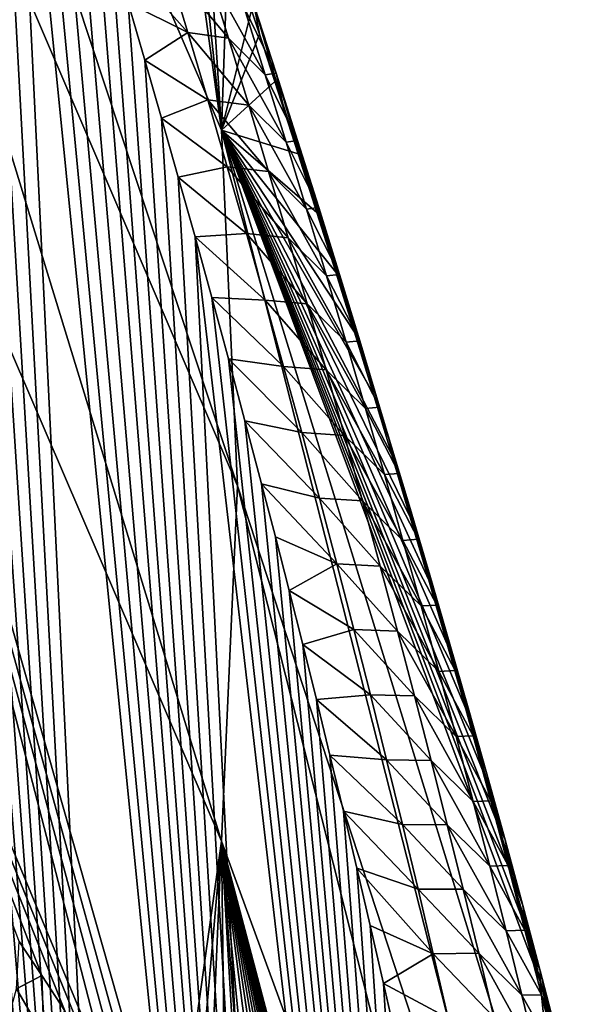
# Model space of a CAD drawing. Header units: metres. Extents: x -109 to 109, y -315 to 32.
# Tile 331 of 384: x 97.91 to 100.03, y -31.45 to -27.7. Entities that reach past the tile are written whole.
import ezdxf

# ---------------------------------------------------------------- set-up
doc = ezdxf.new("R2010")
doc.units = ezdxf.units.M
doc.layers.add('solid_K244242000C74_AAA', color=7, linetype='CONTINUOUS')

msp = doc.modelspace()

# ---------------------------------------------------------------- linework, layer by layer
at = {"layer": 'solid_K244242000C74_AAA'}
for points in [[(98.449921, -37.879993, 62.7192), (97.257469, -24.319176, 43.307327), (97.181206, -24.103014, 43.088425)], [(97.854355, -37.621552, 63.222614), (98.449921, -37.879993, 62.7192), (97.181206, -24.103014, 43.088425)], [(97.009895, -24.239988, 37.491165), (98.681633, -28.118128, 43.039036), (98.743149, -29.472313, 42.090824)], [(97.009895, -24.239988, 37.491165), (98.743149, -29.472313, 42.090824), (97.075981, -25.589798, 36.546017)], [(97.009895, -24.239988, 37.491165), (98.494827, -26.765852, 43.969166), (98.681633, -28.118128, 43.039036)], [(98.449921, -37.879993, 62.7192), (97.334129, -24.538834, 43.532124), (97.257469, -24.319176, 43.307327)], [(98.449921, -37.879993, 62.7192), (97.411148, -24.762165, 43.763157), (97.334129, -24.538834, 43.532124)], [(98.449921, -37.879993, 62.7192), (97.488503, -24.98926, 44.000591), (97.411148, -24.762165, 43.763157)], [(98.449921, -37.879993, 62.7192), (97.566277, -25.219818, 44.243832), (97.488503, -24.98926, 44.000591)], [(98.449921, -37.879993, 62.7192), (97.644417, -25.453968, 44.493137), (97.566277, -25.219818, 44.243832)], [(98.449921, -37.879993, 62.7192), (97.722862, -25.691904, 44.748913), (97.644417, -25.453968, 44.493137)], [(98.681633, -30.826475, 41.142632), (97.009895, -26.939579, 35.600891), (97.075981, -25.589798, 36.546017)], [(98.681633, -30.826475, 41.142632), (97.075981, -25.589798, 36.546017), (98.743149, -29.472313, 42.090824)], [(98.449921, -37.879993, 62.7192), (97.801544, -25.933828, 45.011562), (97.722862, -25.691904, 44.748913)], [(98.449921, -37.879993, 62.7192), (97.880409, -26.179899, 45.281395), (97.801544, -25.933828, 45.011562)], [(99.07122, -38.100681, 62.200005), (97.959579, -26.429802, 45.557747), (97.880409, -26.179899, 45.281395)], [(98.449921, -37.879993, 62.7192), (99.07122, -38.100681, 62.200005), (97.880409, -26.179899, 45.281395)], [(99.07122, -38.100681, 62.200005), (98.039001, -26.683598, 45.840752), (97.959579, -26.429802, 45.557747)], [(99.07122, -38.100681, 62.200005), (98.118599, -26.941511, 46.130882), (98.039001, -26.683598, 45.840752)], [(98.681633, -28.118128, 43.039036), (98.494827, -26.765852, 43.969166), (98.556549, -26.945637, 44.154266)], [(98.260834, -31.757469, 39.331619), (96.812065, -28.280691, 34.661835), (97.009895, -26.939579, 35.600891)], [(98.338676, -31.888901, 39.613426), (98.260834, -31.757469, 39.331619), (97.009895, -26.939579, 35.600891)], [(98.416687, -32.024048, 39.899544), (98.338676, -31.888901, 39.613426), (97.009895, -26.939579, 35.600891)], [(98.494873, -32.163113, 40.190163), (98.416687, -32.024048, 39.899544), (97.009895, -26.939579, 35.600891)], [(98.681633, -30.826475, 41.142632), (98.494873, -32.163113, 40.190163), (97.009895, -26.939579, 35.600891)], [(99.07122, -38.100681, 62.200005), (98.198265, -27.203766, 46.428612), (98.118599, -26.941511, 46.130882)], [(98.681633, -28.118128, 43.039036), (98.556549, -26.945637, 44.154266), (98.618393, -27.12734, 44.342888)], [(98.681633, -28.118128, 43.039036), (98.618393, -27.12734, 44.342888), (98.707428, -27.391804, 44.620232)], [(99.07122, -38.100681, 62.200005), (98.261978, -27.416847, 46.672585), (98.198265, -27.203766, 46.428612)], [(98.681633, -28.118128, 43.039036), (98.707428, -27.391804, 44.620232), (98.796524, -27.660065, 44.904491)], [(99.07122, -38.100681, 62.200005), (98.325729, -27.632742, 46.921463), (98.261978, -27.416847, 46.672585)], [(98.553421, -27.745878, 46.729481), (98.261978, -27.416847, 46.672585), (98.325729, -27.632742, 46.921463)], [(98.476028, -27.488817, 46.432137), (98.261978, -27.416847, 46.672585), (98.553421, -27.745878, 46.729481)], [(98.476028, -27.488817, 46.432137), (98.708374, -27.767527, 46.375797), (98.629562, -27.512167, 46.080372)], [(98.476028, -27.488817, 46.432137), (98.553421, -27.745878, 46.729481), (98.708374, -27.767527, 46.375797)], [(98.848862, -27.906965, 46.114609), (98.629562, -27.512167, 46.080372), (98.708374, -27.767527, 46.375797)], [(98.767899, -27.649923, 45.816654), (98.629562, -27.512167, 46.080372), (98.848862, -27.906965, 46.114609)], [(99.07122, -38.100681, 62.200005), (98.389595, -27.851286, 47.174889), (98.325729, -27.632742, 46.921463)], [(98.553421, -27.745878, 46.729481), (98.325729, -27.632742, 46.921463), (98.389595, -27.851286, 47.174889)], [(98.681633, -28.118128, 43.039036), (98.796524, -27.660065, 44.904491), (98.826866, -27.752283, 45.002846)], [(98.767899, -27.649923, 45.816654), (98.88987, -27.900429, 45.650303), (98.806229, -27.642868, 45.353043)], [(98.767899, -27.649923, 45.816654), (98.848862, -27.906965, 46.114609), (98.88987, -27.900429, 45.650303)], [(98.806229, -27.642868, 45.353043), (98.826866, -27.752283, 45.002846), (98.796524, -27.660065, 44.904491)], [(98.806229, -27.642868, 45.353043), (98.913925, -28.013969, 45.304043), (98.826866, -27.752283, 45.002846)], [(98.806229, -27.642868, 45.353043), (98.88987, -27.900429, 45.650303), (98.913925, -28.013969, 45.304043)], [(98.553421, -27.745878, 46.729481), (98.389595, -27.851286, 47.174889), (98.629356, -28.001991, 47.028076)], [(98.553421, -27.745878, 46.729481), (98.785713, -28.021929, 46.672436), (98.708374, -27.767527, 46.375797)], [(98.553421, -27.745878, 46.729481), (98.629356, -28.001991, 47.028076), (98.785713, -28.021929, 46.672436)], [(98.681633, -28.118128, 43.039036), (98.826866, -27.752283, 45.002846), (98.885597, -27.932081, 45.19556)], [(98.913925, -28.013969, 45.304043), (98.885597, -27.932081, 45.19556), (98.826866, -27.752283, 45.002846)], [(98.928284, -28.163021, 46.413765), (98.708374, -27.767527, 46.375797), (98.785713, -28.021929, 46.672436)], [(98.848862, -27.906965, 46.114609), (98.708374, -27.767527, 46.375797), (98.928284, -28.163021, 46.413765)], [(99.07122, -38.100681, 62.200005), (98.453491, -28.072605, 47.433144), (98.389595, -27.851286, 47.174889)], [(98.629356, -28.001991, 47.028076), (98.389595, -27.851286, 47.174889), (98.453491, -28.072605, 47.433144)], [(98.848862, -27.906965, 46.114609), (98.971916, -28.156963, 45.948769), (98.88987, -27.900429, 45.650303)], [(98.88987, -27.900429, 45.650303), (98.9991, -28.273943, 45.605865), (98.913925, -28.013969, 45.304043)], [(98.88987, -27.900429, 45.650303), (98.971916, -28.156963, 45.948769), (98.9991, -28.273943, 45.605865)], [(98.681633, -28.118128, 43.039036), (98.885597, -27.932081, 45.19556), (98.974663, -28.208044, 45.493874)], [(98.848862, -27.906965, 46.114609), (98.928284, -28.163021, 46.413765), (98.971916, -28.156963, 45.948769)], [(98.913925, -28.013969, 45.304043), (98.974663, -28.208044, 45.493874), (98.885597, -27.932081, 45.19556)], [(98.629356, -28.001991, 47.028076), (98.453491, -28.072605, 47.433144), (98.703842, -28.257181, 47.327877)], [(98.629356, -28.001991, 47.028076), (98.861572, -28.275402, 46.970245), (98.785713, -28.021929, 46.672436)], [(98.629356, -28.001991, 47.028076), (98.703842, -28.257181, 47.327877), (98.861572, -28.275402, 46.970245)], [(98.913925, -28.013969, 45.304043), (98.9991, -28.273943, 45.605865), (98.974663, -28.208044, 45.493874)], [(99.00618, -28.418118, 46.714088), (98.785713, -28.021929, 46.672436), (98.861572, -28.275402, 46.970245)], [(98.928284, -28.163021, 46.413765), (98.785713, -28.021929, 46.672436), (99.00618, -28.418118, 46.714088)], [(99.07122, -38.100681, 62.200005), (98.517357, -28.296829, 47.69651), (98.453491, -28.072605, 47.433144)], [(98.703842, -28.257181, 47.327877), (98.453491, -28.072605, 47.433144), (98.517357, -28.296829, 47.69651)], [(98.681633, -28.118128, 43.039036), (99.997505, -32.383621, 48.416294), (100.030373, -33.4021, 47.703144)], [(98.681633, -28.118128, 43.039036), (100.030373, -33.4021, 47.703144), (98.743149, -29.472313, 42.090824)], [(98.681633, -28.118128, 43.039036), (99.896416, -31.360367, 49.110336), (99.997505, -32.383621, 48.416294)], [(98.681633, -28.118128, 43.039036), (99.843346, -31.16037, 48.870411), (99.896416, -31.360367, 49.110336)], [(98.681633, -28.118128, 43.039036), (99.790001, -30.962124, 48.63382), (99.843346, -31.16037, 48.870411)], [(98.681633, -28.118128, 43.039036), (99.736359, -30.765558, 48.40041), (99.790001, -30.962124, 48.63382)], [(98.681633, -28.118128, 43.039036), (99.682495, -30.570768, 48.17038), (99.736359, -30.765558, 48.40041)], [(98.681633, -28.118128, 43.039036), (99.612549, -30.321501, 47.87817), (99.682495, -30.570768, 48.17038)], [(98.681633, -28.118128, 43.039036), (99.542389, -30.075377, 47.591984), (99.612549, -30.321501, 47.87817)], [(98.681633, -28.118128, 43.039036), (99.472008, -29.832272, 47.311554), (99.542389, -30.075377, 47.591984)], [(98.681633, -28.118128, 43.039036), (99.401421, -29.592064, 47.036602), (99.472008, -29.832272, 47.311554)], [(98.681633, -28.118128, 43.039036), (99.33062, -29.354631, 46.766865), (99.401421, -29.592064, 47.036602)], [(98.681633, -28.118128, 43.039036), (99.259613, -29.119854, 46.502068), (99.33062, -29.354631, 46.766865)], [(98.681633, -28.118128, 43.039036), (99.188408, -28.887646, 46.242023), (99.259613, -29.119854, 46.502068)], [(98.681633, -28.118128, 43.039036), (99.117157, -28.658291, 45.987343), (99.188408, -28.887646, 46.242023)], [(98.681633, -28.118128, 43.039036), (99.045906, -28.431791, 45.738037), (99.117157, -28.658291, 45.987343)], [(98.681633, -28.118128, 43.039036), (98.974663, -28.208044, 45.493874), (99.045906, -28.431791, 45.738037)], [(98.928284, -28.163021, 46.413765), (99.052383, -28.412504, 46.248402), (98.971916, -28.156963, 45.948769)], [(98.928284, -28.163021, 46.413765), (99.00618, -28.418118, 46.714088), (99.052383, -28.412504, 46.248402)], [(98.971916, -28.156963, 45.948769), (99.082611, -28.532867, 45.908878), (98.9991, -28.273943, 45.605865)], [(98.971916, -28.156963, 45.948769), (99.052383, -28.412504, 46.248402), (99.082611, -28.532867, 45.908878)], [(98.9991, -28.273943, 45.605865), (99.045906, -28.431791, 45.738037), (98.974663, -28.208044, 45.493874)], [(98.703842, -28.257181, 47.327877), (98.517357, -28.296829, 47.69651), (98.776894, -28.511473, 47.628841)], [(98.703842, -28.257181, 47.327877), (98.935989, -28.527971, 47.269196), (98.861572, -28.275402, 46.970245)], [(98.703842, -28.257181, 47.327877), (98.776894, -28.511473, 47.628841), (98.935989, -28.527971, 47.269196)], [(99.082558, -28.672283, 47.015541), (98.861572, -28.275402, 46.970245), (98.935989, -28.527971, 47.269196)], [(99.00618, -28.418118, 46.714088), (98.861572, -28.275402, 46.970245), (99.082558, -28.672283, 47.015541)], [(98.9991, -28.273943, 45.605865), (99.082611, -28.532867, 45.908878), (99.045906, -28.431791, 45.738037)], [(97.997757, -31.337923, 38.405396), (97.910835, -31.20775, 38.107811), (96.812065, -28.280691, 34.661835)], [(98.085075, -31.472853, 38.708485), (97.997757, -31.337923, 38.405396), (96.812065, -28.280691, 34.661835)], [(98.172806, -31.612799, 39.017315), (98.085075, -31.472853, 38.708485), (96.812065, -28.280691, 34.661835)], [(98.260834, -31.757469, 39.331619), (98.172806, -31.612799, 39.017315), (96.812065, -28.280691, 34.661835)], [(99.07122, -38.100681, 62.200005), (98.581123, -28.524088, 47.965279), (98.517357, -28.296829, 47.69651)], [(98.776894, -28.511473, 47.628841), (98.517357, -28.296829, 47.69651), (98.581123, -28.524088, 47.965279)], [(99.00618, -28.418118, 46.714088), (99.131294, -28.667078, 46.549168), (99.052383, -28.412504, 46.248402)], [(99.00618, -28.418118, 46.714088), (99.082558, -28.672283, 47.015541), (99.131294, -28.667078, 46.549168)], [(99.052383, -28.412504, 46.248402), (99.164474, -28.790773, 46.213043), (99.082611, -28.532867, 45.908878)], [(99.052383, -28.412504, 46.248402), (99.131294, -28.667078, 46.549168), (99.164474, -28.790773, 46.213043)], [(99.082611, -28.532867, 45.908878), (99.117157, -28.658291, 45.987343), (99.045906, -28.431791, 45.738037)], [(98.776894, -28.511473, 47.628841), (98.581123, -28.524088, 47.965279), (98.848534, -28.764891, 47.930927)], [(99.718658, -38.281532, 61.663597), (98.644714, -28.754513, 48.239727), (98.581123, -28.524088, 47.965279)], [(98.848534, -28.764891, 47.930927), (98.581123, -28.524088, 47.965279), (98.644714, -28.754513, 48.239727)], [(99.07122, -38.100681, 62.200005), (99.718658, -38.281532, 61.663597), (98.581123, -28.524088, 47.965279)], [(98.776894, -28.511473, 47.628841), (99.008965, -28.779659, 47.569241), (98.935989, -28.527971, 47.269196)], [(98.776894, -28.511473, 47.628841), (98.848534, -28.764891, 47.930927), (99.008965, -28.779659, 47.569241)], [(99.157448, -28.925545, 47.318081), (98.935989, -28.527971, 47.269196), (99.008965, -28.779659, 47.569241)], [(99.082558, -28.672283, 47.015541), (98.935989, -28.527971, 47.269196), (99.157448, -28.925545, 47.318081)], [(99.082611, -28.532867, 45.908878), (99.164474, -28.790773, 46.213043), (99.117157, -28.658291, 45.987343)], [(99.082558, -28.672283, 47.015541), (99.208664, -28.920717, 46.851025), (99.131294, -28.667078, 46.549168)], [(99.082558, -28.672283, 47.015541), (99.157448, -28.925545, 47.318081), (99.208664, -28.920717, 46.851025)], [(99.164474, -28.790773, 46.213043), (99.188408, -28.887646, 46.242023), (99.117157, -28.658291, 45.987343)], [(99.131294, -28.667078, 46.549168), (99.24472, -29.047695, 46.518322), (99.164474, -28.790773, 46.213043)], [(99.131294, -28.667078, 46.549168), (99.208664, -28.920717, 46.851025), (99.24472, -29.047695, 46.518322)], [(99.718658, -38.281532, 61.663597), (98.708092, -28.988176, 48.520008), (98.644714, -28.754513, 48.239727)], [(98.918762, -29.017456, 48.234104), (98.644714, -28.754513, 48.239727), (98.708092, -28.988176, 48.520008)], [(98.848534, -28.764891, 47.930927), (98.644714, -28.754513, 48.239727), (98.918762, -29.017456, 48.234104)], [(98.848534, -28.764891, 47.930927), (99.080513, -29.030493, 47.870342), (99.008965, -28.779659, 47.569241)], [(98.848534, -28.764891, 47.930927), (98.918762, -29.017456, 48.234104), (99.080513, -29.030493, 47.870342)], [(99.230865, -29.177929, 47.62167), (99.008965, -28.779659, 47.569241), (99.080513, -29.030493, 47.870342)], [(99.157448, -28.925545, 47.318081), (99.008965, -28.779659, 47.569241), (99.230865, -29.177929, 47.62167)], [(99.164474, -28.790773, 46.213043), (99.24472, -29.047695, 46.518322), (99.188408, -28.887646, 46.242023)], [(99.24472, -29.047695, 46.518322), (99.259613, -29.119854, 46.502068), (99.188408, -28.887646, 46.242023)], [(99.157448, -28.925545, 47.318081), (99.284508, -29.173445, 47.153942), (99.208664, -28.920717, 46.851025)], [(99.157448, -28.925545, 47.318081), (99.230865, -29.177929, 47.62167), (99.284508, -29.173445, 47.153942)], [(99.208664, -28.920717, 46.851025), (99.323364, -29.303661, 46.824677), (99.24472, -29.047695, 46.518322)], [(99.208664, -28.920717, 46.851025), (99.284508, -29.173445, 47.153942), (99.323364, -29.303661, 46.824677)], [(99.718658, -38.281532, 61.663597), (98.771439, -29.224783, 48.805416), (98.708092, -28.988176, 48.520008)], [(98.987602, -29.269186, 48.538334), (98.708092, -28.988176, 48.520008), (98.771439, -29.224783, 48.805416)], [(98.918762, -29.017456, 48.234104), (98.708092, -28.988176, 48.520008), (98.987602, -29.269186, 48.538334)], [(98.918762, -29.017456, 48.234104), (99.150658, -29.280491, 48.172474), (99.080513, -29.030493, 47.870342)], [(98.918762, -29.017456, 48.234104), (98.987602, -29.269186, 48.538334), (99.150658, -29.280491, 48.172474)], [(99.302818, -29.429459, 47.926281), (99.080513, -29.030493, 47.870342), (99.150658, -29.280491, 48.172474)], [(99.230865, -29.177929, 47.62167), (99.080513, -29.030493, 47.870342), (99.302818, -29.429459, 47.926281)], [(99.24472, -29.047695, 46.518322), (99.323364, -29.303661, 46.824677), (99.259613, -29.119854, 46.502068)], [(99.323364, -29.303661, 46.824677), (99.33062, -29.354631, 46.766865), (99.259613, -29.119854, 46.502068)], [(99.230865, -29.177929, 47.62167), (99.358849, -29.425295, 47.457878), (99.284508, -29.173445, 47.153942)], [(99.230865, -29.177929, 47.62167), (99.302818, -29.429459, 47.926281), (99.358849, -29.425295, 47.457878)], [(99.284508, -29.173445, 47.153942), (99.400421, -29.558706, 47.132072), (99.323364, -29.303661, 46.824677)], [(99.284508, -29.173445, 47.153942), (99.358849, -29.425295, 47.457878), (99.400421, -29.558706, 47.132072)], [(99.718658, -38.281532, 61.663597), (98.834702, -29.464386, 49.096077), (98.771439, -29.224783, 48.805416)], [(99.055054, -29.5201, 48.84359), (98.771439, -29.224783, 48.805416), (98.834702, -29.464386, 49.096077)], [(98.987602, -29.269186, 48.538334), (98.771439, -29.224783, 48.805416), (99.055054, -29.5201, 48.84359)], [(98.987602, -29.269186, 48.538334), (99.219406, -29.529673, 48.475605), (99.150658, -29.280491, 48.172474)], [(98.987602, -29.269186, 48.538334), (99.055054, -29.5201, 48.84359), (99.219406, -29.529673, 48.475605)], [(99.373314, -29.680155, 48.23188), (99.150658, -29.280491, 48.172474), (99.219406, -29.529673, 48.475605)], [(99.302818, -29.429459, 47.926281), (99.150658, -29.280491, 48.172474), (99.373314, -29.680155, 48.23188)], [(99.323364, -29.303661, 46.824677), (99.401421, -29.592064, 47.036602), (99.33062, -29.354631, 46.766865)], [(99.323364, -29.303661, 46.824677), (99.400421, -29.558706, 47.132072), (99.401421, -29.592064, 47.036602)], [(99.302818, -29.429459, 47.926281), (99.431694, -29.676287, 47.762806), (99.358849, -29.425295, 47.457878)], [(99.302818, -29.429459, 47.926281), (99.373314, -29.680155, 48.23188), (99.431694, -29.676287, 47.762806)], [(99.358849, -29.425295, 47.457878), (99.475922, -29.812855, 47.440475), (99.400421, -29.558706, 47.132072)], [(99.358849, -29.425295, 47.457878), (99.431694, -29.676287, 47.762806), (99.475922, -29.812855, 47.440475)], [(99.997505, -34.420574, 46.990002), (98.681633, -30.826475, 41.142632), (98.743149, -29.472313, 42.090824)], [(99.997505, -34.420574, 46.990002), (98.743149, -29.472313, 42.090824), (100.030373, -33.4021, 47.703144)], [(99.718658, -38.281532, 61.663597), (98.887299, -29.666449, 49.342556), (98.834702, -29.464386, 49.096077)], [(99.121132, -29.770214, 49.149845), (98.834702, -29.464386, 49.096077), (98.887299, -29.666449, 49.342556)], [(99.055054, -29.5201, 48.84359), (98.834702, -29.464386, 49.096077), (99.121132, -29.770214, 49.149845)], [(99.055054, -29.5201, 48.84359), (99.286758, -29.778057, 48.779709), (99.219406, -29.529673, 48.475605)], [(99.055054, -29.5201, 48.84359), (99.121132, -29.770214, 49.149845), (99.286758, -29.778057, 48.779709)], [(99.442375, -29.930035, 48.538448), (99.219406, -29.529673, 48.475605), (99.286758, -29.778057, 48.779709)], [(99.373314, -29.680155, 48.23188), (99.219406, -29.529673, 48.475605), (99.442375, -29.930035, 48.538448)], [(99.400421, -29.558706, 47.132072), (99.472008, -29.832272, 47.311554), (99.401421, -29.592064, 47.036602)], [(99.400421, -29.558706, 47.132072), (99.475922, -29.812855, 47.440475), (99.472008, -29.832272, 47.311554)], [(99.718658, -38.281532, 61.663597), (98.939713, -29.870779, 49.593121), (98.887299, -29.666449, 49.342556)], [(99.121132, -29.770214, 49.149845), (98.887299, -29.666449, 49.342556), (98.939713, -29.870779, 49.593121)], [(99.373314, -29.680155, 48.23188), (99.503067, -29.926441, 48.068695), (99.431694, -29.676287, 47.762806)], [(99.373314, -29.680155, 48.23188), (99.442375, -29.930035, 48.538448), (99.503067, -29.926441, 48.068695)], [(99.431694, -29.676287, 47.762806), (99.549866, -30.066128, 47.749855), (99.475922, -29.812855, 47.440475)], [(99.431694, -29.676287, 47.762806), (99.503067, -29.926441, 48.068695), (99.549866, -30.066128, 47.749855)], [(99.121132, -29.770214, 49.149845), (98.939713, -29.870779, 49.593121), (99.185844, -30.019545, 49.457069)], [(99.121132, -29.770214, 49.149845), (99.352737, -30.02566, 49.084755), (99.286758, -29.778057, 48.779709)], [(99.121132, -29.770214, 49.149845), (99.185844, -30.019545, 49.457069), (99.352737, -30.02566, 49.084755)], [(99.51001, -30.179119, 48.845951), (99.286758, -29.778057, 48.779709), (99.352737, -30.02566, 49.084755)], [(99.442375, -29.930035, 48.538448), (99.286758, -29.778057, 48.779709), (99.51001, -30.179119, 48.845951)], [(99.475922, -29.812855, 47.440475), (99.542389, -30.075377, 47.591984), (99.472008, -29.832272, 47.311554)], [(99.475922, -29.812855, 47.440475), (99.549866, -30.066128, 47.749855), (99.542389, -30.075377, 47.591984)], [(99.718658, -38.281532, 61.663597), (98.991882, -30.077463, 49.847961), (98.939713, -29.870779, 49.593121)], [(99.185844, -30.019545, 49.457069), (98.939713, -29.870779, 49.593121), (98.991882, -30.077463, 49.847961)], [(99.442375, -29.930035, 48.538448), (99.572975, -30.175779, 48.375526), (99.503067, -29.926441, 48.068695)], [(99.503067, -29.926441, 48.068695), (99.622276, -30.318552, 48.060192), (99.549866, -30.066128, 47.749855)], [(99.503067, -29.926441, 48.068695), (99.572975, -30.175779, 48.375526), (99.622276, -30.318552, 48.060192)], [(99.442375, -29.930035, 48.538448), (99.51001, -30.179119, 48.845951), (99.572975, -30.175779, 48.375526)], [(99.185844, -30.019545, 49.457069), (98.991882, -30.077463, 49.847961), (99.249199, -30.268112, 49.765232)], [(99.185844, -30.019545, 49.457069), (99.417351, -30.272501, 49.39072), (99.352737, -30.02566, 49.084755)], [(99.185844, -30.019545, 49.457069), (99.249199, -30.268112, 49.765232), (99.417351, -30.272501, 49.39072)], [(99.576225, -30.427427, 49.154362), (99.352737, -30.02566, 49.084755), (99.417351, -30.272501, 49.39072)], [(99.51001, -30.179119, 48.845951), (99.352737, -30.02566, 49.084755), (99.576225, -30.427427, 49.154362)], [(99.718658, -38.281532, 61.663597), (99.043762, -30.286587, 50.107273), (98.991882, -30.077463, 49.847961)], [(99.249199, -30.268112, 49.765232), (98.991882, -30.077463, 49.847961), (99.043762, -30.286587, 50.107273)], [(99.549866, -30.066128, 47.749855), (99.612549, -30.321501, 47.87817), (99.542389, -30.075377, 47.591984)], [(99.549866, -30.066128, 47.749855), (99.622276, -30.318552, 48.060192), (99.612549, -30.321501, 47.87817)], [(99.51001, -30.179119, 48.845951), (99.641426, -30.424322, 48.683266), (99.572975, -30.175779, 48.375526)], [(99.51001, -30.179119, 48.845951), (99.576225, -30.427427, 49.154362), (99.641426, -30.424322, 48.683266)], [(99.572975, -30.175779, 48.375526), (99.693161, -30.570147, 48.371452), (99.622276, -30.318552, 48.060192)], [(99.572975, -30.175779, 48.375526), (99.641426, -30.424322, 48.683266), (99.693161, -30.570147, 48.371452)], [(99.249199, -30.268112, 49.765232), (99.043762, -30.286587, 50.107273), (99.311211, -30.515932, 50.074303)], [(99.718658, -38.281532, 61.663597), (99.095284, -30.498228, 50.371246), (99.043762, -30.286587, 50.107273)], [(99.311211, -30.515932, 50.074303), (99.043762, -30.286587, 50.107273), (99.095284, -30.498228, 50.371246)], [(99.249199, -30.268112, 49.765232), (99.480598, -30.518597, 49.697571), (99.417351, -30.272501, 49.39072)], [(99.249199, -30.268112, 49.765232), (99.311211, -30.515932, 50.074303), (99.480598, -30.518597, 49.697571)], [(99.641037, -30.67498, 49.463657), (99.417351, -30.272501, 49.39072), (99.480598, -30.518597, 49.697571)], [(99.576225, -30.427427, 49.154362), (99.417351, -30.272501, 49.39072), (99.641037, -30.67498, 49.463657)], [(99.622276, -30.318552, 48.060192), (99.682495, -30.570768, 48.17038), (99.612549, -30.321501, 47.87817)], [(99.622276, -30.318552, 48.060192), (99.693161, -30.570147, 48.371452), (99.682495, -30.570768, 48.17038)], [(99.576225, -30.427427, 49.154362), (99.708427, -30.672091, 48.991894), (99.641426, -30.424322, 48.683266)], [(99.576225, -30.427427, 49.154362), (99.641037, -30.67498, 49.463657), (99.708427, -30.672091, 48.991894)], [(99.641426, -30.424322, 48.683266), (99.762527, -30.820932, 48.683609), (99.693161, -30.570147, 48.371452)], [(99.641426, -30.424322, 48.683266), (99.708427, -30.672091, 48.991894), (99.762527, -30.820932, 48.683609)], [(99.718658, -38.281532, 61.663597), (99.146606, -30.712194, 50.63937), (99.095284, -30.498228, 50.371246)], [(99.37188, -30.76302, 50.384262), (99.095284, -30.498228, 50.371246), (99.146606, -30.712194, 50.63937)], [(99.311211, -30.515932, 50.074303), (99.095284, -30.498228, 50.371246), (99.37188, -30.76302, 50.384262)], [(99.311211, -30.515932, 50.074303), (99.542496, -30.763966, 50.005287), (99.480598, -30.518597, 49.697571)], [(99.311211, -30.515932, 50.074303), (99.37188, -30.76302, 50.384262), (99.542496, -30.763966, 50.005287)], [(99.704445, -30.921793, 49.773804), (99.480598, -30.518597, 49.697571), (99.542496, -30.763966, 50.005287)], [(99.641037, -30.67498, 49.463657), (99.480598, -30.518597, 49.697571), (99.704445, -30.921793, 49.773804)], [(99.693161, -30.570147, 48.371452), (99.736359, -30.765558, 48.40041), (99.682495, -30.570768, 48.17038)], [(99.693161, -30.570147, 48.371452), (99.762527, -30.820932, 48.683609), (99.736359, -30.765558, 48.40041)], [(99.641037, -30.67498, 49.463657), (99.77401, -30.919102, 49.301376), (99.708427, -30.672091, 48.991894)], [(99.641037, -30.67498, 49.463657), (99.704445, -30.921793, 49.773804), (99.77401, -30.919102, 49.301376)], [(99.708427, -30.672091, 48.991894), (99.830406, -31.070934, 48.996643), (99.762527, -30.820932, 48.683609)], [(99.708427, -30.672091, 48.991894), (99.77401, -30.919102, 49.301376), (99.830406, -31.070934, 48.996643)], [(99.718658, -38.281532, 61.663597), (99.197777, -30.928413, 50.911469), (99.146606, -30.712194, 50.63937)], [(99.431213, -31.009382, 50.695084), (99.146606, -30.712194, 50.63937), (99.197777, -30.928413, 50.911469)], [(99.37188, -30.76302, 50.384262), (99.146606, -30.712194, 50.63937), (99.431213, -31.009382, 50.695084)], [(99.37188, -30.76302, 50.384262), (99.603058, -31.008621, 50.313843), (99.542496, -30.763966, 50.005287)], [(99.37188, -30.76302, 50.384262), (99.431213, -31.009382, 50.695084), (99.603058, -31.008621, 50.313843)], [(99.766472, -31.167883, 50.084789), (99.542496, -30.763966, 50.005287), (99.603058, -31.008621, 50.313843)], [(99.704445, -30.921793, 49.773804), (99.542496, -30.763966, 50.005287), (99.766472, -31.167883, 50.084789)], [(99.762527, -30.820932, 48.683609), (99.790001, -30.962124, 48.63382), (99.736359, -30.765558, 48.40041)], [(98.554871, -32.2724, 40.415913), (98.494873, -32.163113, 40.190163), (98.681633, -30.826475, 41.142632)], [(98.61499, -32.384193, 40.644501), (98.554871, -32.2724, 40.415913), (98.681633, -30.826475, 41.142632)], [(98.704117, -32.554348, 40.988022), (98.61499, -32.384193, 40.644501), (98.681633, -30.826475, 41.142632)], [(98.793312, -32.729706, 41.337486), (98.704117, -32.554348, 40.988022), (98.681633, -30.826475, 41.142632)], [(98.826706, -32.796677, 41.469849), (98.793312, -32.729706, 41.337486), (98.681633, -30.826475, 41.142632)], [(98.882477, -32.910187, 41.692814), (98.826706, -32.796677, 41.469849), (98.681633, -30.826475, 41.142632)], [(98.971634, -33.09613, 42.05434), (98.882477, -32.910187, 41.692814), (98.681633, -30.826475, 41.142632)], [(99.042961, -33.249054, 42.348248), (98.971634, -33.09613, 42.05434), (98.681633, -30.826475, 41.142632)], [(99.114296, -33.405876, 42.646507), (99.042961, -33.249054, 42.348248), (98.681633, -30.826475, 41.142632)], [(99.185623, -33.566776, 42.949295), (99.114296, -33.405876, 42.646507), (98.681633, -30.826475, 41.142632)], [(99.256912, -33.731743, 43.256603), (99.185623, -33.566776, 42.949295), (98.681633, -30.826475, 41.142632)], [(99.327995, -33.900307, 43.567955), (99.256912, -33.731743, 43.256603), (98.681633, -30.826475, 41.142632)], [(99.39888, -34.072609, 43.883499), (99.327995, -33.900307, 43.567955), (98.681633, -30.826475, 41.142632)], [(99.469551, -34.248867, 44.203442), (99.39888, -34.072609, 43.883499), (98.681633, -30.826475, 41.142632)], [(99.540009, -34.429287, 44.527988), (99.469551, -34.248867, 44.203442), (98.681633, -30.826475, 41.142632)], [(99.61026, -34.61409, 44.857346), (99.540009, -34.429287, 44.527988), (98.681633, -30.826475, 41.142632)], [(99.680283, -34.803486, 45.191727), (99.61026, -34.61409, 44.857346), (98.681633, -30.826475, 41.142632)], [(99.734718, -34.954468, 45.456036), (99.680283, -34.803486, 45.191727), (98.681633, -30.826475, 41.142632)], [(99.78891, -35.108067, 45.723225), (99.734718, -34.954468, 45.456036), (98.681633, -30.826475, 41.142632)], [(99.842812, -35.26413, 45.993137), (99.78891, -35.108067, 45.723225), (98.681633, -30.826475, 41.142632)], [(99.896423, -35.422779, 46.265888), (99.842812, -35.26413, 45.993137), (98.681633, -30.826475, 41.142632)], [(99.997505, -34.420574, 46.990002), (99.896423, -35.422779, 46.265888), (98.681633, -30.826475, 41.142632)], [(99.762527, -30.820932, 48.683609), (99.830406, -31.070934, 48.996643), (99.790001, -30.962124, 48.63382)], [(99.718658, -38.281532, 61.663597), (99.248718, -31.146982, 51.187782), (99.197777, -30.928413, 50.911469)], [(99.48922, -31.255037, 51.006752), (99.197777, -30.928413, 50.911469), (99.248718, -31.146982, 51.187782)], [(99.431213, -31.009382, 50.695084), (99.197777, -30.928413, 50.911469), (99.48922, -31.255037, 51.006752)], [(99.704445, -30.921793, 49.773804), (99.838165, -31.165377, 49.611694), (99.77401, -30.919102, 49.301376)], [(99.704445, -30.921793, 49.773804), (99.766472, -31.167883, 50.084789), (99.838165, -31.165377, 49.611694)], [(99.77401, -30.919102, 49.301376), (99.896797, -31.320171, 49.31052), (99.830406, -31.070934, 48.996643)], [(99.77401, -30.919102, 49.301376), (99.838165, -31.165377, 49.611694), (99.896797, -31.320171, 49.31052)], [(99.830406, -31.070934, 48.996643), (99.843346, -31.16037, 48.870411), (99.790001, -30.962124, 48.63382)], [(99.431213, -31.009382, 50.695084), (99.662285, -31.252573, 50.623226), (99.603058, -31.008621, 50.313843)], [(99.431213, -31.009382, 50.695084), (99.48922, -31.255037, 51.006752), (99.662285, -31.252573, 50.623226)], [(99.827126, -31.41326, 50.396591), (99.603058, -31.008621, 50.313843), (99.662285, -31.252573, 50.623226)], [(99.766472, -31.167883, 50.084789), (99.603058, -31.008621, 50.313843), (99.827126, -31.41326, 50.396591)], [(99.830406, -31.070934, 48.996643), (99.896416, -31.360367, 49.110336), (99.843346, -31.16037, 48.870411)], [(99.830406, -31.070934, 48.996643), (99.896797, -31.320171, 49.31052), (99.896416, -31.360367, 49.110336)], [(99.718658, -38.281532, 61.663597), (99.299339, -31.367994, 51.46854), (99.248718, -31.146982, 51.187782)], [(99.48922, -31.255037, 51.006752), (99.248718, -31.146982, 51.187782), (99.299339, -31.367994, 51.46854)], [(99.766472, -31.167883, 50.084789), (99.900909, -31.410929, 49.922825), (99.838165, -31.165377, 49.611694)], [(99.838165, -31.165377, 49.611694), (99.961708, -31.568661, 49.625225), (99.896797, -31.320171, 49.31052)], [(99.838165, -31.165377, 49.611694), (99.900909, -31.410929, 49.922825), (99.961708, -31.568661, 49.625225)], [(99.766472, -31.167883, 50.084789), (99.827126, -31.41326, 50.396591), (99.900909, -31.410929, 49.922825)], [(97.901222, -31.388994, 38.103115), (97.910835, -31.20775, 38.107811), (97.997757, -31.337923, 38.405396)], [(99.48922, -31.255037, 51.006752), (99.299339, -31.367994, 51.46854), (99.545906, -31.499996, 51.319244)], [(99.48922, -31.255037, 51.006752), (99.720177, -31.495834, 50.933407), (99.662285, -31.252573, 50.623226)], [(99.48922, -31.255037, 51.006752), (99.545906, -31.499996, 51.319244), (99.720177, -31.495834, 50.933407)], [(99.886398, -31.65794, 50.709187), (99.662285, -31.252573, 50.623226), (99.720177, -31.495834, 50.933407)], [(99.827126, -31.41326, 50.396591), (99.662285, -31.252573, 50.623226), (99.886398, -31.65794, 50.709187)], [(98.005112, -31.567802, 38.464241), (97.901222, -31.388994, 38.103115), (97.997757, -31.337923, 38.405396)], [(98.005112, -31.567802, 38.464241), (97.997757, -31.337923, 38.405396), (98.085075, -31.472853, 38.708485)], [(99.896797, -31.320171, 49.31052), (99.961609, -31.610115, 49.411762), (99.896416, -31.360367, 49.110336)], [(99.896797, -31.320171, 49.31052), (99.961708, -31.568661, 49.625225), (99.961609, -31.610115, 49.411762)], [(97.819016, -31.684362, 38.013409), (97.901222, -31.388994, 38.103115), (98.005112, -31.567802, 38.464241)], [(99.718658, -38.281532, 61.663597), (99.349571, -31.591547, 51.753986), (99.299339, -31.367994, 51.46854)], [(99.545906, -31.499996, 51.319244), (99.299339, -31.367994, 51.46854), (99.349571, -31.591547, 51.753986)], [(99.997505, -32.383621, 48.416294), (99.896416, -31.360367, 49.110336), (99.961609, -31.610115, 49.411762)], [(99.827126, -31.41326, 50.396591), (99.962257, -31.655771, 50.234753), (99.900909, -31.410929, 49.922825)], [(99.827126, -31.41326, 50.396591), (99.886398, -31.65794, 50.709187), (99.962257, -31.655771, 50.234753)], [(99.900909, -31.410929, 49.922825), (100.025154, -31.816418, 49.940735), (99.961708, -31.568661, 49.625225)], [(99.900909, -31.410929, 49.922825), (99.962257, -31.655771, 50.234753), (100.025154, -31.816418, 49.940735)]]:
    msp.add_3dface(points, dxfattribs=at)

doc.saveas('drawing.dxf')
